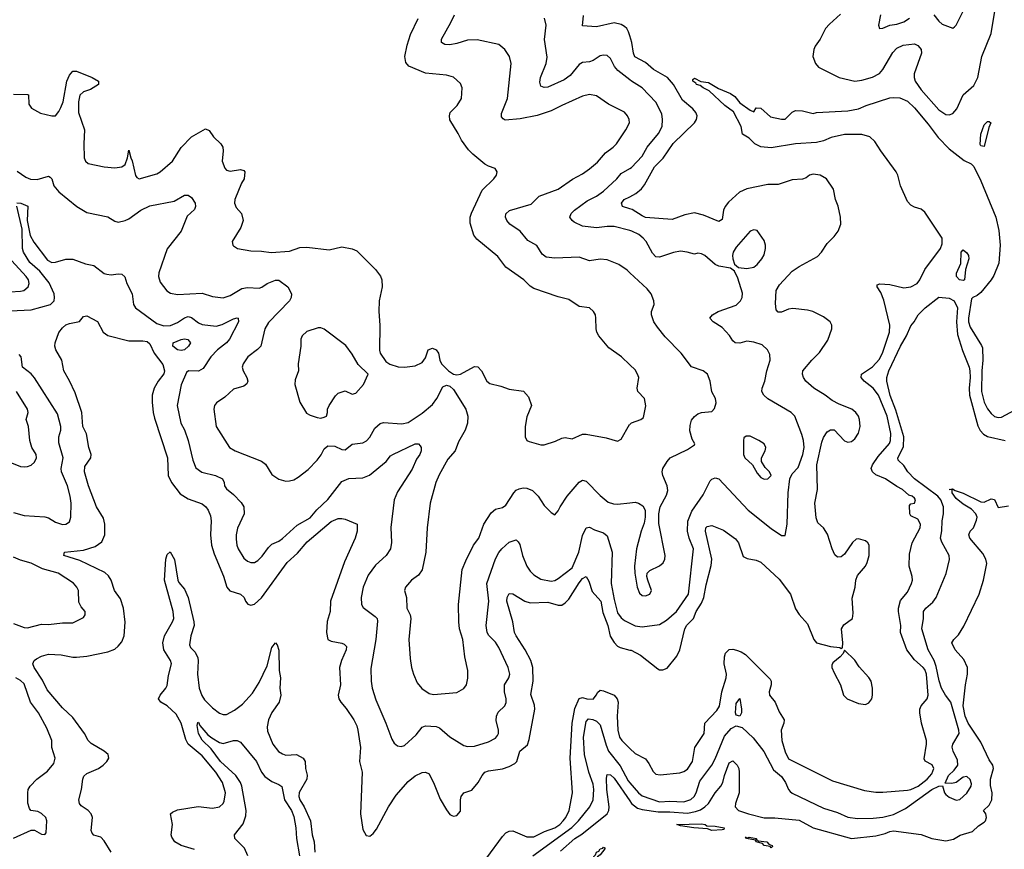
# Model space of a CAD drawing. Header units: inches. Extents: x 2001573 to 2220545, y 644482 to 846830.
# Tile 404 of 656: x 2086505 to 2092145, y 762707 to 767461. Entities that reach past the tile are written whole.
import ezdxf

# ---------------------------------------------------------------- set-up
doc = ezdxf.new("R2010")
doc.units = ezdxf.units.IN
doc.header["$MEASUREMENT"] = 0
doc.layers.add('C0786', color=7, linetype='Continuous')
doc.layers.add('C0796', color=7, linetype='Continuous')

msp = doc.modelspace()

# ---------------------------------------------------------------- linework, layer by layer
at = {"layer": 'C0786', "color": 5}
for points, elevation in [([(2090000, 765483.1), (2089951.6, 765530), (2089880.8, 765580.8), (2089822.9, 765650), (2089811.5, 765670), (2089807, 765690), (2089806, 765750), (2089802.7, 765770), (2089792.7, 765790), (2089769.6, 765809.6), (2089710, 765817.6), (2089650, 765858.4), (2089590, 765872.4), (2089450, 765921.7), (2089430, 765933.7), (2089392.4, 765970), (2089290, 766043.5), (2089243.7, 766103.7), (2089124.4, 766204.4), (2089106.7, 766226.7), (2089085.5, 766294.5), (2089086.4, 766330), (2089093, 766353), (2089155, 766485), (2089221.2, 766550), (2089237.2, 766570), (2089241.2, 766590), (2089229.3, 766609.3), (2089190, 766622), (2089170, 766633.6), (2089100.7, 766690), (2089075.8, 766715.8), (2089035.8, 766770), (2089017.7, 766810), (2088970, 766887.3), (2088967, 766910), (2088971.3, 766930), (2089011.3, 766970), (2089035.8, 767010), (2089039.5, 767070), (2089030, 767096), (2088990, 767131.3), (2088950, 767142.6), (2088830, 767154.2), (2088735.1, 767195.1), (2088716.8, 767216.8), (2088712, 767250), (2088724.2, 767315.8), (2088744.3, 767375.7), (2088788.2, 767468.2)], 380), ([(2090000, 766011.4), (2089985.2, 766025.2), (2089937.6, 766057.6), (2089870, 766085), (2089830, 766088.8), (2089770, 766079.8), (2089710, 766100.4), (2089570, 766094.5), (2089521, 766101), (2089498.5, 766118.5), (2089466.9, 766166.9), (2089415.2, 766195.2), (2089372.8, 766250), (2089313.3, 766290), (2089295.6, 766310), (2089287.7, 766330), (2089290.9, 766349.1), (2089311.5, 766368.5), (2089435, 766405), (2089480.5, 766450), (2089590, 766490.2), (2089672.5, 766547.5), (2089730, 766578.2), (2089770, 766607.2), (2089815, 766645), (2089860.7, 766699.3), (2089904.7, 766730), (2089923.1, 766750), (2089977.7, 766830), (2089998.3, 766870), (2089996.4, 766890), (2089987.2, 766910), (2089970, 766931), (2089877.9, 766977.9), (2089810, 767024.5), (2089770, 767032.8), (2089730, 767022.4), (2089610, 766969.8), (2089550, 766938.4), (2089470, 766912.2), (2089372.9, 766892.9), (2089286.5, 766886.5), (2089273.8, 766893.8), (2089265.6, 766905.6), (2089264.5, 766924.5), (2089299.8, 767010), (2089319.6, 767210), (2089311.5, 767250), (2089285.1, 767290), (2089250, 767319.8), (2089125.6, 767345.6), (2089070, 767344.7), (2089010, 767324.6), (2088970, 767317), (2088939.8, 767319.8), (2088921.1, 767330), (2088921, 767350), (2088975.2, 767444.8), (2088995.4, 767490)], 360), ([(2090000, 767117.6), (2089931, 767171), (2089912.8, 767192.8), (2089890, 767239.5), (2089870, 767256.9), (2089850, 767258.7), (2089830, 767253.6), (2089790, 767226.6), (2089770, 767219.8), (2089730, 767216.8), (2089710, 767204.1), (2089658.2, 767141.8), (2089624, 767116), (2089530, 767075.4), (2089510, 767072.5), (2089490, 767079.6), (2089484.1, 767104.1), (2089487.7, 767130), (2089521.1, 767210), (2089527.4, 767247.4), (2089511.9, 767348.1), (2089521.7, 767430), (2089511.1, 767470)], 340), ([(2090000, 767369.3), (2089992.6, 767392.6), (2089982.9, 767410), (2089970, 767421.6), (2089950, 767433.8), (2089910, 767443.8), (2089810, 767420.6), (2089730, 767426), (2089734.9, 767485.1)], 320), ([(2086470, 767034), (2086550, 767033), (2086554.8, 767030), (2086558, 766978), (2086573.7, 766953.7), (2086625.3, 766925.3), (2086690, 766910.7), (2086710, 766910.7), (2086730, 766935.5), (2086741.2, 766958.8), (2086753.6, 766990), (2086774.4, 767110), (2086790, 767143.1), (2086810, 767166.7), (2086830, 767166.4), (2086921, 767130), (2086956, 767110), (2086956, 767090), (2086910, 767061.2), (2086870, 767048.7), (2086850, 767028), (2086841.6, 766990), (2086841.3, 766930), (2086877.1, 766830), (2086871.8, 766750), (2086874, 766670), (2086881.6, 766650), (2086898, 766638), (2086990, 766618), (2087050, 766613), (2087090, 766617.3), (2087110, 766632), (2087122.7, 766670), (2087130, 766714), (2087141, 766670), (2087150, 766652), (2087168.1, 766568.1), (2087176.1, 766556.1), (2087190, 766548.8), (2087290, 766577.9), (2087310.8, 766589.2), (2087381.1, 766650), (2087430.9, 766729.1), (2087489.6, 766790), (2087570, 766835.5), (2087590, 766826), (2087615.8, 766790), (2087656.5, 766750), (2087668, 766730), (2087670.2, 766710), (2087664.2, 766650), (2087679.5, 766610), (2087690, 766599.5), (2087710, 766592.9), (2087770, 766602.6), (2087790, 766597.1), (2087795.3, 766590), (2087790.2, 766550), (2087775.5, 766524.5), (2087738.5, 766430), (2087734.9, 766410), (2087744.3, 766384.3), (2087775.3, 766350), (2087784.9, 766310), (2087772.2, 766270), (2087722.6, 766190), (2087725.3, 766170), (2087730, 766164.6), (2087752, 766150), (2087830, 766137.4), (2087890, 766135.3), (2087946.5, 766126.5), (2088050, 766134.2), (2088110, 766155), (2088150, 766158.5), (2088277.3, 766142.7), (2088350, 766160.2), (2088410, 766147.7), (2088435.9, 766135.9), (2088543.1, 766030), (2088571.2, 765991.2), (2088580.3, 765970), (2088581.3, 765930), (2088564.5, 765850), (2088561.9, 765790), (2088568.5, 765710), (2088567.1, 765567.1), (2088570.7, 765550), (2088602, 765502), (2088626.4, 765486.4), (2088672.5, 765472.5), (2088710, 765470.4), (2088770, 765478), (2088810, 765497.3), (2088830, 765524), (2088845.3, 765570), (2088870, 765578.8), (2088890, 765570.1), (2088903.4, 765550), (2088911.3, 765510), (2088921.2, 765490), (2088961.2, 765450), (2088990, 765429.5), (2089010, 765426.4), (2089030, 765430.5), (2089110, 765473.2), (2089130, 765472.7), (2089150.3, 765450), (2089181.1, 765390), (2089197.5, 765377.5), (2089261.8, 765361.8), (2089310, 765343.9), (2089391.7, 765331.7), (2089420, 765300), (2089437.6, 765250), (2089410, 765186), (2089400.3, 765130), (2089401.6, 765070), (2089410.4, 765050.4), (2089423.7, 765043.7), (2089490, 765024.4), (2089510, 765025.3), (2089573.7, 765046.3), (2089610, 765063.8), (2089630, 765068), (2089670, 765059.3), (2089730, 765085.3), (2089750, 765085.7), (2089864.4, 765064.4), (2089930, 765046), (2089950, 765058), (2089999.1, 765140.9), (2090000, 765141.7)], 380), ([(2086490, 766593.4), (2086539.6, 766559.6), (2086567.1, 766547.1), (2086604.8, 766544.8), (2086670, 766563.9), (2086679.2, 766559.2), (2086689.1, 766549.1), (2086701.5, 766510), (2086730, 766475), (2086833, 766390), (2086890, 766356.9), (2087010, 766331.7), (2087050, 766307.3), (2087070, 766300.5), (2087110, 766310.3), (2087130, 766320.3), (2087199.7, 766370), (2087250, 766395.4), (2087390, 766421.5), (2087450, 766455.6), (2087470, 766456.2), (2087490, 766442.2), (2087510.2, 766410), (2087512.1, 766390), (2087506.1, 766373.9), (2087464.4, 766335.6), (2087430.2, 766250), (2087350, 766148.9), (2087302.6, 766010), (2087300.1, 765990), (2087310, 765956.9), (2087347.6, 765907.6), (2087370, 765893.8), (2087410, 765886.4), (2087550, 765894.3), (2087610, 765875.8), (2087670, 765868.4), (2087710, 765881.2), (2087778.2, 765921.8), (2087810, 765926.2), (2087876.4, 765923.6), (2087892.2, 765927.7), (2087923.7, 765950), (2087970, 765968.5), (2087990, 765968), (2088042, 765930), (2088062, 765890), (2088060.5, 765870), (2088050.3, 765850), (2087930, 765726.2), (2087909.4, 765690), (2087885.8, 765590), (2087868.3, 765571.7), (2087811.5, 765530), (2087784.4, 765490), (2087779.7, 765470), (2087784.5, 765450), (2087806.2, 765410), (2087811.3, 765390), (2087805.5, 765374.5), (2087790, 765361.4), (2087730, 765344.4), (2087681.2, 765298.8), (2087633.4, 765266.6), (2087621.1, 765250), (2087616.5, 765230), (2087630.2, 765130), (2087706.4, 765010), (2087738.8, 764990), (2087890.9, 764930.9), (2087913.5, 764913.5), (2087950, 764854.6), (2087990, 764827.8), (2088030, 764816.9), (2088050, 764818), (2088075.1, 764824.9), (2088101, 764839), (2088157.1, 764882.9), (2088210, 764937.3), (2088232.8, 764967.2), (2088250, 765002), (2088270, 765019.7), (2088310, 765016.8), (2088350, 764998.8), (2088370, 764996.9), (2088410, 765028.1), (2088470, 765036.5), (2088491.2, 765048.8), (2088511.1, 765068.9), (2088539.6, 765120.4), (2088570, 765148.1), (2088590, 765152.9), (2088694.2, 765145.8), (2088730, 765153), (2088810, 765206), (2088870, 765256.1), (2088894.4, 765290), (2088930, 765357.6), (2088950, 765366.3), (2088970, 765360.8), (2088990, 765342), (2089061, 765230), (2089072.6, 765190), (2089070.3, 765150), (2089057, 765110), (2089018, 765042), (2089000.3, 764990), (2088957.1, 764942.9), (2088907.3, 764852.7), (2088889.4, 764810), (2088856.8, 764690), (2088839.7, 764550), (2088832.4, 764410), (2088810, 764309.2), (2088790, 764279), (2088750, 764249.2), (2088714.9, 764210), (2088710.4, 764190), (2088721.7, 764150), (2088722.8, 764090), (2088741.7, 764050), (2088745.8, 764030), (2088734, 763910), (2088741.1, 763801.1), (2088750.5, 763750), (2088760.5, 763710), (2088781.3, 763661.3), (2088808.4, 763628.4), (2088850, 763600.3), (2088875.3, 763595.3), (2089010, 763605.3), (2089050, 763628.4), (2089064.4, 763650), (2089072.5, 763687.5), (2089072.1, 763732.1), (2089055.3, 763810), (2089043.5, 763910), (2089025, 763970), (2089020.7, 764010), (2089018, 764110), (2089040.3, 764310), (2089060, 764360), (2089105.6, 764450), (2089134.4, 764490), (2089164.2, 764570), (2089205.2, 764634.8), (2089230, 764656.9), (2089270, 764665.3), (2089290, 764680.3), (2089336, 764750), (2089350, 764764.9), (2089366.2, 764773.8), (2089390, 764778.4), (2089410, 764776.5), (2089443.2, 764763.2), (2089474.6, 764730), (2089510, 764677.3), (2089550, 764638), (2089570, 764624.7), (2089590, 764646), (2089600.7, 764670), (2089640.4, 764730), (2089710, 764810.3), (2089730, 764822.3), (2089750, 764816.9), (2089830, 764733.8), (2089876.6, 764696.6), (2089907.1, 764687.1), (2089930, 764685.4), (2090000, 764692.8)], 360), ([(2090000, 766252.9), (2089910, 766276.5), (2089870, 766276.7), (2089809, 766269), (2089730, 766278.8), (2089681.4, 766301.4), (2089669.6, 766310), (2089656.3, 766330), (2089664, 766350), (2089683.5, 766370), (2089756.7, 766423.3), (2089810, 766450.8), (2089850, 766478), (2089926.3, 766550), (2089950, 766580.2), (2090000, 766609)], 340), ([(2086488.4, 766411.6), (2086510.8, 766410), (2086551.8, 766391.8), (2086548.9, 766310), (2086564.8, 766224.8), (2086585.8, 766185.8), (2086663.8, 766083.8), (2086690, 766070.2), (2086710, 766071.1), (2086770, 766089.2), (2086810, 766089.1), (2086881.8, 766061.9), (2086930, 766053.5), (2086990, 766007.6), (2087003.4, 766003.4), (2087030, 765999.1), (2087070, 766005.2), (2087090, 766003.1), (2087106.9, 765986.9), (2087119.2, 765950), (2087150, 765890.4), (2087157.3, 765830), (2087168.6, 765810), (2087290, 765720.2), (2087330, 765707.5), (2087370, 765709.5), (2087410, 765727), (2087450, 765753.1), (2087470, 765759.8), (2087490, 765755.4), (2087530, 765724.6), (2087550, 765714.6), (2087630, 765705.3), (2087665.7, 765714.3), (2087730, 765746.5), (2087750, 765752.3), (2087756.3, 765750), (2087758.9, 765730), (2087707.5, 765630), (2087690, 765609.2), (2087637.7, 765570), (2087600.6, 765530), (2087556.8, 765463.2), (2087530, 765447.5), (2087471.3, 765448.7), (2087461.3, 765438.7), (2087430, 765369.2), (2087407.8, 765250), (2087428.4, 765150), (2087450, 765111), (2087470, 765050.8), (2087497, 764937), (2087513.9, 764893.9), (2087548.3, 764868.3), (2087626, 764850), (2087666, 764830), (2087677, 764810), (2087678.7, 764790), (2087690, 764773), (2087730, 764740.3), (2087773.8, 764693.8), (2087789.1, 764670), (2087791.3, 764630), (2087753.2, 764546.8), (2087744.7, 764510), (2087744.5, 764484.5), (2087748.3, 764450), (2087756.1, 764430), (2087790, 764375.8), (2087810, 764358.7), (2087830, 764351.6), (2087850, 764351.4), (2087870, 764362.2), (2087893.5, 764386.5), (2087930, 764436.9), (2087950, 764455.6), (2087990, 764472.8), (2088010, 764487.9), (2088094.5, 764565.5), (2088170, 764607.1), (2088207.4, 764652.6), (2088270, 764711), (2088350, 764815), (2088390, 764832.7), (2088470, 764836.3), (2088509.4, 764850.6), (2088604.5, 764930), (2088630, 764962), (2088642, 764970), (2088770, 765031.1), (2088790, 765030.2), (2088799.1, 765019.1), (2088804, 765010), (2088804.2, 764990), (2088797.5, 764970), (2088777.7, 764942.3), (2088753.6, 764886.4), (2088670, 764755.1), (2088649.5, 764710), (2088631.7, 764551.7), (2088635.2, 764464.8), (2088630.2, 764430), (2088605.2, 764390), (2088543.7, 764336.3), (2088502.2, 764277.8), (2088472.1, 764210), (2088461.5, 764150), (2088463.6, 764110), (2088472.8, 764092.8), (2088541.6, 764041.6), (2088552, 764030), (2088554.4, 764014.4), (2088544.8, 763910), (2088516.3, 763743.7), (2088518.4, 763670), (2088525.2, 763630), (2088544.5, 763564.5), (2088603.2, 763430), (2088637.6, 763337.6), (2088650, 763315.5), (2088670, 763299.3), (2088690, 763295.8), (2088710, 763303.1), (2088776.7, 763363.3), (2088810, 763406.5), (2088830, 763415.2), (2088890, 763410.2), (2088910, 763402.8), (2088970, 763351.4), (2089050, 763301.3), (2089070, 763295.6), (2089110, 763299.2), (2089190, 763323.2), (2089230, 763344.4), (2089241.4, 763358.6), (2089247.6, 763370), (2089248.8, 763390), (2089234.2, 763445.8), (2089236.1, 763470), (2089245.9, 763494.1), (2089284.2, 763530), (2089292.3, 763547.7), (2089291.9, 763570), (2089281.8, 763610), (2089283.1, 763650), (2089307.1, 763690), (2089313.6, 763710), (2089304.2, 763750), (2089250, 763863), (2089230, 763893.5), (2089192.3, 763932.3), (2089182.4, 763950), (2089177.9, 763990), (2089192.2, 764130), (2089180.2, 764230), (2089230, 764372), (2089250, 764408.4), (2089267.8, 764430), (2089310, 764467), (2089350, 764481.3), (2089361.3, 764470), (2089370, 764454), (2089385.7, 764390), (2089410.1, 764330.1), (2089430, 764300.3), (2089450, 764280.3), (2089490, 764255.9), (2089550, 764244.6), (2089570, 764248.5), (2089590, 764258.9), (2089670, 764320.5), (2089708.6, 764410), (2089730, 764506), (2089750, 764550.4), (2089770, 764552.9), (2089797.7, 764537.7), (2089850, 764520.7), (2089870, 764503.8), (2089899.7, 764410), (2089893.4, 764230), (2089910, 764139.1), (2089930, 764061.7), (2089950, 764034.3), (2089970, 764018.2), (2090000, 764003.4)], 340), ([(2090000, 766377.1), (2089958.7, 766390), (2089952.4, 766410), (2089968.7, 766430), (2090000, 766446.9)], 320), ([(2086450, 765793.3), (2086570, 765799.5), (2086681.7, 765830), (2086702.4, 765850), (2086705.2, 765870), (2086701.9, 765890), (2086673.6, 765953.6), (2086620.5, 766020.5), (2086563.1, 766070), (2086526.2, 766130), (2086522.1, 766150), (2086520.2, 766260.2), (2086488, 766392)], 340), ([(2086390, 765898.1), (2086510, 765905.8), (2086529.8, 765910.2), (2086553.6, 765930), (2086558.9, 765950), (2086555, 765970), (2086543.2, 765990), (2086459.7, 766079.7)], 360), ([(2087029.8, 762690), (2086990, 762755.6), (2086970, 762776.4), (2086930, 762787.6), (2086919.8, 762799.8), (2086915.4, 762815.4), (2086921.7, 762890), (2086914.1, 762910), (2086896.8, 762930), (2086857.2, 762957.2), (2086848.1, 762970), (2086844.4, 762990), (2086858.7, 763050), (2086866.1, 763110), (2086872.8, 763127.2), (2086890, 763141.3), (2086956.3, 763170), (2086983.5, 763190), (2087004.2, 763210), (2087015.6, 763230), (2087011.6, 763250), (2086989.6, 763270), (2086913.8, 763313.8), (2086897.7, 763330), (2086876, 763370), (2086810, 763463.1), (2086750, 763517.3), (2086661.7, 763621.7), (2086635.9, 763675.9), (2086587.3, 763750), (2086581, 763770), (2086587.6, 763790), (2086600.9, 763799.1), (2086630, 763814), (2086670, 763825.2), (2086742.3, 763822.3), (2086810, 763809.2), (2086830.8, 763809.2), (2086890, 763814.2), (2087010, 763838.5), (2087050, 763854), (2087070, 763871.2), (2087090, 763896.9), (2087102.9, 763930), (2087108.5, 764008.5), (2087099.4, 764090), (2087081.9, 764141.9), (2087048.7, 764190), (2087029.3, 764250), (2087014.7, 764274.7), (2086993.8, 764293.8), (2086850, 764361.4), (2086757.6, 764390), (2086760.9, 764410), (2086870, 764421), (2086937.8, 764442.2), (2086976.4, 764470), (2086993.5, 764510), (2086992.7, 764570), (2086985.8, 764605.8), (2086944.4, 764670), (2086898.7, 764790), (2086877.3, 764870), (2086879.1, 764900.9), (2086913.5, 764950), (2086914, 764970), (2086901.6, 765010), (2086888.7, 765088.7), (2086866.5, 765130), (2086860.2, 765210), (2086822.7, 765322.7), (2086791.4, 765391.4), (2086757.3, 765450), (2086746.3, 765510), (2086711.6, 765570), (2086706.6, 765590), (2086708.1, 765610), (2086730, 765668.5), (2086750, 765696.5), (2086770, 765712.6), (2086790, 765721.1), (2086847.6, 765732.4), (2086870, 765761.3), (2086890, 765764), (2086950, 765732.2), (2086984.1, 765670), (2087010, 765651.3), (2087130, 765622), (2087210, 765621.6), (2087236.3, 765616.3), (2087250, 765604), (2087275.2, 765550), (2087324.8, 765484.8), (2087334.7, 765450), (2087330, 765431.5), (2087297.5, 765390), (2087275.7, 765350), (2087264.9, 765310), (2087263.8, 765270), (2087269.6, 765210), (2087277.5, 765177.5), (2087351.1, 764950), (2087356.3, 764850), (2087375.1, 764810), (2087424.6, 764744.6), (2087470, 764716.6), (2087550, 764687.3), (2087570.6, 764670.6), (2087584.3, 764650), (2087597.5, 764617.5), (2087602.4, 764590), (2087598.2, 764510), (2087603.8, 764450), (2087620.1, 764400.1), (2087673.3, 764273.3), (2087691.9, 764210), (2087708.9, 764188.9), (2087770.3, 764170), (2087790.8, 764150.8), (2087798.5, 764130), (2087812.3, 764112.3), (2087830, 764106.4), (2087850, 764111.4), (2087890, 764148), (2088036.4, 764350), (2088096.1, 764403.9), (2088151.1, 764468.9), (2088290, 764586.7), (2088330, 764602.8), (2088350, 764603.7), (2088370, 764599.3), (2088438, 764570), (2088438, 764530), (2088427, 764490), (2088365, 764355), (2088285.2, 764130), (2088284.4, 764070), (2088267.3, 764012.7), (2088263.2, 763950), (2088270.5, 763910), (2088290, 763900.8), (2088350, 763889), (2088363.7, 763883.7), (2088378, 763870), (2088376.2, 763850), (2088348.7, 763790), (2088337.9, 763750), (2088342.9, 763650), (2088330.3, 763589.7), (2088332.6, 763570), (2088344.7, 763550), (2088374.7, 763514.7), (2088418.5, 763450), (2088435.5, 763415.5), (2088442, 763390), (2088457.5, 763290), (2088450.9, 763210), (2088466.9, 763150), (2088458.2, 762910), (2088470, 762821), (2088490, 762786), (2088510, 762783), (2088530, 762797.3), (2088550, 762822), (2088618.5, 762950), (2088662.6, 763017.4), (2088730, 763095.5), (2088771.5, 763128.5), (2088810, 763146.9), (2088830, 763150.2), (2088850, 763138.9), (2088879.9, 763079.9), (2088914.5, 762994.5), (2088950, 762934), (2088970, 762907.3), (2088980.9, 762900.9), (2088990, 762896.3), (2089010, 762900.5), (2089030, 762926.8), (2089029.7, 762990), (2089034.7, 763010), (2089049.6, 763030), (2089094.3, 763045.7), (2089130.7, 763090), (2089153.6, 763130), (2089170.5, 763149.5), (2089190, 763157.4), (2089270, 763168.2), (2089310, 763182), (2089341.1, 763198.9), (2089352.9, 763210), (2089369.9, 763270.1), (2089413.3, 763306.7), (2089423.7, 763336.3), (2089455.4, 763510), (2089453.5, 763533.5), (2089433.8, 763593.8), (2089445.6, 763670), (2089443.8, 763750), (2089433.6, 763790), (2089401.1, 763850), (2089348.4, 763930), (2089340.2, 763950), (2089329.9, 764010), (2089296.1, 764130), (2089296.8, 764150), (2089310, 764172.8), (2089330, 764171.3), (2089398, 764130), (2089430, 764119.4), (2089530, 764123.1), (2089590, 764105.4), (2089610, 764107.1), (2089630, 764118.8), (2089650, 764140.5), (2089710, 764233.5), (2089730, 764258.6), (2089750, 764270.3), (2089764.7, 764244.7), (2089784.4, 764184.4), (2089833.7, 764130), (2089844.8, 764064.8), (2089874, 763990), (2089888.5, 763928.5), (2089910, 763892.6), (2089930, 763871), (2089944, 763864), (2090000, 763849.4)], 320), ([(2086470, 764637.3), (2086530, 764620.9), (2086650, 764613.2), (2086670, 764606.9), (2086710, 764582.8), (2086750, 764569.2), (2086770, 764570.3), (2086790, 764584.4), (2086798.5, 764610), (2086799.8, 764690), (2086793.4, 764730), (2086778.3, 764790), (2086744.3, 764870), (2086743.6, 764890), (2086754.1, 764950), (2086730, 765036), (2086729.9, 765070), (2086740.2, 765110), (2086740.5, 765130), (2086721.9, 765201.9), (2086589.9, 765409.9), (2086571.2, 765431.2), (2086521.2, 765470), (2086512.8, 765530), (2086503, 765543)], 340), ([(2086439.1, 764930), (2086510, 764900.3), (2086530, 764898.7), (2086550, 764900.3), (2086571, 764909), (2086590, 764925.5), (2086602, 764950), (2086599.1, 764970), (2086575.1, 765010), (2086563.1, 765050), (2086554.7, 765130), (2086541.6, 765170), (2086553.5, 765210), (2086549.8, 765230), (2086486.2, 765330)], 360), ([(2086470, 764000.8), (2086530, 763977.8), (2086550, 763976.1), (2086630, 763997.6), (2086670, 763996.2), (2086750, 764004.9), (2086810, 764006), (2086870, 764034.8), (2086879.5, 764050), (2086880.9, 764070), (2086856.6, 764096.6), (2086843.5, 764123.5), (2086842.4, 764190), (2086833.3, 764210), (2086812.5, 764232.5), (2086725.4, 764290), (2086635.3, 764315.3), (2086570, 764346.3), (2086510, 764363.9), (2086470, 764381.7)], 340), ([(2087506.1, 762706.1), (2087429.6, 762730), (2087394.7, 762750), (2087376.2, 762776.2), (2087373.7, 762790), (2087380.9, 762850), (2087369.7, 762910), (2087380.7, 762919.3), (2087410, 762933.4), (2087527.4, 762952.6), (2087610, 762942.7), (2087649.5, 762950), (2087670, 762968.9), (2087677.1, 762982.9), (2087683.4, 763030), (2087666.5, 763090), (2087628.1, 763150), (2087550, 763243.1), (2087469.4, 763310), (2087456.5, 763336.5), (2087429.6, 763429.6), (2087402.3, 763482.3), (2087350, 763529.9), (2087314.2, 763550), (2087299.7, 763570), (2087308.9, 763590), (2087342.9, 763630), (2087350, 763646.4), (2087357.6, 763702.4), (2087375.4, 763770), (2087369, 763790), (2087331.6, 763850), (2087324.2, 763890), (2087334.5, 763930), (2087380.8, 764010), (2087387.5, 764030), (2087384.2, 764070), (2087334.6, 764250), (2087342.4, 764370), (2087350, 764396), (2087367.7, 764412.3), (2087391.6, 764368.4), (2087410.3, 764250), (2087416, 764236), (2087450, 764197.1), (2087470, 764150.4), (2087502.7, 764010), (2087504.4, 763990), (2087485.3, 763930), (2087478.3, 763878.3), (2087484, 763864), (2087510, 763836.9), (2087524.9, 763804.9), (2087527.8, 763787.8), (2087523.4, 763710), (2087533.8, 763630), (2087549.1, 763589.1), (2087564.4, 763564.4), (2087610, 763517.1), (2087650, 763487.1), (2087670, 763479.7), (2087690, 763480.7), (2087736.1, 763503.9), (2087780.6, 763539.4), (2087837.9, 763602.1), (2087876.9, 763663.1), (2087922, 763758), (2087950, 763863), (2087970, 763890.5), (2087979.2, 763879.2), (2087989, 763849), (2087992.1, 763732.1), (2087998.5, 763690), (2087995.6, 763630), (2088000.7, 763590), (2087992.2, 763550), (2087948.6, 763491.4), (2087930.1, 763449.9), (2087921.9, 763410), (2087925.2, 763385.2), (2087955.5, 763310), (2087988.6, 763268.6), (2088010, 763253.9), (2088030, 763247.5), (2088090.6, 763250), (2088128.5, 763230), (2088140.3, 763210), (2088142.4, 763170), (2088152.6, 763132.6), (2088149.3, 763110), (2088106.6, 763033.4), (2088103.6, 763010), (2088109.3, 762990), (2088135, 762950), (2088171.5, 762870), (2088181.5, 762790), (2088192.9, 762750), (2088196.4, 762690)], 280), ([(2086470, 762770.4), (2086570, 762817.3), (2086590, 762817.3), (2086630, 762794.8), (2086648.7, 762791.3), (2086657.5, 762802.5), (2086661.3, 762870), (2086654.3, 762890), (2086630, 762912.8), (2086610, 762923.6), (2086569.2, 762929.2), (2086560.9, 762940.9), (2086551.9, 762971.9), (2086551.6, 763030), (2086554.5, 763050), (2086565.2, 763070), (2086603.6, 763110), (2086665.3, 763154.7), (2086700.7, 763199.3), (2086708.4, 763230), (2086689.8, 763290), (2086688.7, 763330), (2086661.1, 763401.1), (2086612.2, 763490), (2086566.9, 763550), (2086530, 763655.3), (2086510, 763674.8), (2086483.7, 763690)], 340), ([(2089180.9, 762659.1), (2089270, 762780.9), (2089290, 762800.9), (2089310, 762810.4), (2089330, 762813.4), (2089410, 762779.4), (2089450, 762777.9), (2089511.5, 762808.5), (2089570, 762829.7), (2089599.2, 762850), (2089618.4, 762870), (2089633.8, 762890), (2089651.9, 762930), (2089672.5, 763030), (2089659.1, 763230), (2089670.8, 763429.2), (2089685, 763515), (2089710, 763571.3), (2089730, 763578), (2089754, 763570), (2089790, 763568), (2089810, 763592), (2089814.5, 763605.5), (2089830, 763618.8), (2089850, 763615.8), (2089910, 763591.2), (2089926.8, 763570), (2089933.2, 763550), (2089927.3, 763470), (2089932.2, 763390), (2089941, 763350), (2089953.6, 763330), (2090000, 763284.7)], 280), ([(2087812.9, 762670), (2087793.2, 762713.2), (2087737.4, 762770), (2087735.8, 762790), (2087786.1, 762853.9), (2087801, 762899), (2087801.7, 762930), (2087778.3, 763070), (2087770.6, 763090.6), (2087743.2, 763130), (2087655.3, 763210), (2087602.7, 763282.7), (2087550, 763333.5), (2087529.9, 763370.1), (2087522.5, 763417.5), (2087525.6, 763434.4), (2087530, 763435.5), (2087537.3, 763417.3), (2087583.7, 763363.7), (2087605.3, 763345.3), (2087650, 763318.8), (2087670, 763313), (2087730, 763330.2), (2087750, 763331.3), (2087770, 763321.3), (2087862.6, 763210), (2087889.5, 763150), (2087910, 763124.8), (2087950, 763095), (2087990, 763078.9), (2088006.6, 763066.6), (2088022.1, 762990), (2088062.1, 762930), (2088076.2, 762896.2), (2088087.5, 762830), (2088091.2, 762770), (2088108.8, 762670)], 260), ([(2089443.9, 762670), (2089668.5, 762831.5), (2089706.9, 762870), (2089771.3, 762950), (2089791, 762990), (2089794.7, 763050), (2089790, 763080.5), (2089764.5, 763150), (2089740.4, 763250), (2089734.2, 763350), (2089750, 763439.3), (2089764.3, 763455.7), (2089788.4, 763451.6), (2089810, 763440.7), (2089830, 763419.7), (2089864.3, 763304.3), (2089878.9, 763270), (2089945.6, 763185.6), (2089990, 763099.3), (2090000, 763087.7)], 260), ([(2089603, 762697), (2089685.8, 762770), (2089725.4, 762794.6), (2089871.3, 762910), (2089880.3, 762930), (2089882.2, 762950), (2089868.9, 763050), (2089865.9, 763114.1), (2089870, 763136.5), (2089890, 763133.7), (2089910, 763114.6), (2090000, 762985.1)], 240)]:
    msp.add_lwpolyline(points, dxfattribs=dict(at, elevation=elevation))
for points, elevation in [([(2088230, 765695.5), (2088215, 765695), (2088150, 765673.6), (2088122.4, 765650), (2088116.1, 765630), (2088116, 765590), (2088100.3, 765490), (2088103.1, 765450), (2088082.5, 765397.5), (2088081.5, 765370), (2088110.3, 765270), (2088147.5, 765207.5), (2088170, 765194.9), (2088210, 765182), (2088230, 765178.8), (2088250, 765184), (2088262, 765190), (2088268.9, 765211.1), (2088268.9, 765228.9), (2088278, 765250), (2088313.4, 765306.6), (2088330, 765321.6), (2088370, 765334.8), (2088410, 765314.8), (2088430, 765320.7), (2088474, 765370), (2088501.2, 765430), (2088444.5, 765484.5), (2088410, 765544.5), (2088373.4, 765593.4), (2088250, 765688.5)], 380), ([(2087430, 765565.6), (2087408.6, 765570), (2087382.3, 765590), (2087384.8, 765610), (2087430, 765629.2), (2087450, 765632), (2087467.9, 765627.9), (2087483.7, 765610), (2087471.8, 765590), (2087450, 765568.9)], 320), ([(2089790, 762641.6), (2089781.6, 762650), (2089804.2, 762675.8), (2089810, 762690.3), (2089822.6, 762697.4), (2089830, 762710.3), (2089846.3, 762713.7), (2089850, 762718.8), (2089856.3, 762716.3), (2089856.3, 762710), (2089830, 762675.1), (2089815.3, 762664.7), (2089806.8, 762650)], 220)]:
    msp.add_lwpolyline(points, close=True, dxfattribs=dict(at, elevation=elevation))
at = {"layer": 'C0796', "color": 5}
for points, elevation in [([(2091207.9, 767492.1), (2091144.3, 767435.7), (2091121.8, 767410), (2091090.2, 767350), (2091061.3, 767310), (2091053.4, 767290), (2091047.9, 767250), (2091063.6, 767210), (2091081.8, 767190), (2091199.3, 767130), (2091289.4, 767109.4), (2091330, 767113.9), (2091390, 767131.1), (2091430, 767152.6), (2091450, 767175.5), (2091507.1, 767272.9), (2091530, 767298), (2091565.5, 767314.5), (2091630, 767322.5), (2091650, 767313.7), (2091661, 767301), (2091668.5, 767290), (2091670.7, 767270), (2091628.3, 767151.7), (2091628.1, 767130), (2091634.3, 767110), (2091670, 767059.3), (2091770, 766944.6), (2091810, 766918.6), (2091830, 766916.3), (2091850, 766923.5), (2091873.6, 766950), (2091909.4, 767030.6), (2091970, 767084.2), (2091993.7, 767130), (2092016.5, 767250), (2092070, 767382), (2092096.1, 767543.9)], 320), ([(2091435.3, 767490), (2091424.4, 767430), (2091430.8, 767410.8), (2091450, 767412.7), (2091489.8, 767430.2), (2091530, 767436.5), (2091570, 767449.2), (2091602.6, 767470)], 340), ([(2091742.4, 767490), (2091770, 767453), (2091790, 767434.9), (2091850, 767413.4), (2091859.7, 767420.3), (2091870, 767430.7), (2091910, 767511)], 340), ([(2090000, 766446.9), (2090034.5, 766465.5), (2090067.1, 766492.9), (2090084.3, 766515.7), (2090141.7, 766618.3), (2090191.6, 766668.4), (2090248.4, 766751.6), (2090370.8, 766870), (2090383.1, 766890), (2090386.5, 766910), (2090378, 766930), (2090361, 766950), (2090301.1, 767001.1), (2090250, 767089.8), (2090215.5, 767130), (2090135.2, 767175.2), (2090090, 767215.7), (2090029.2, 767249.2), (2090020.6, 767270), (2090012.4, 767330), (2090000, 767369.3)], 320), ([(2090000, 763284.7), (2090030, 763255.4), (2090090, 763226.3), (2090110, 763198.7), (2090133.2, 763153.2), (2090150, 763138.5), (2090173.4, 763133.4), (2090286.3, 763146.3), (2090310, 763153.4), (2090330, 763166.4), (2090359.7, 763210), (2090372.9, 763290), (2090425.8, 763370), (2090429.7, 763430), (2090498.2, 763501.8), (2090513.4, 763526.6), (2090527.4, 763610), (2090552.5, 763690), (2090554.5, 763710), (2090540.7, 763770), (2090541.6, 763810), (2090549, 763831), (2090570, 763851.6), (2090590, 763854.8), (2090611, 763849), (2090638.9, 763838.9), (2090663.1, 763823.1), (2090803.2, 763683.2), (2090810.1, 763670), (2090810.1, 763650), (2090797.7, 763610), (2090801.2, 763590), (2090832, 763550), (2090855.3, 763495.3), (2090883.9, 763450), (2090882.2, 763430), (2090868.1, 763390), (2090871, 763330), (2090890, 763266.5), (2090910, 763226), (2091160.3, 763100.3), (2091344.4, 763044.4), (2091410, 763035.1), (2091450, 763034.5), (2091590, 763045.4), (2091610, 763050.9), (2091652.2, 763070), (2091703.9, 763110), (2091730, 763139.1), (2091741.4, 763170), (2091731.6, 763191.6), (2091692.4, 763212.4), (2091686.1, 763226.1), (2091699.7, 763310), (2091698.8, 763330), (2091670.5, 763429.5), (2091660.6, 763490), (2091661.2, 763510), (2091668.4, 763530), (2091703, 763570), (2091709.8, 763590.2), (2091699.7, 763710), (2091690, 763737.3), (2091679.9, 763750), (2091630, 763792.9), (2091586.6, 763850), (2091549.8, 763950), (2091552.8, 763990), (2091538.7, 764070), (2091538.4, 764090), (2091550, 764132.7), (2091590, 764181.6), (2091614.7, 764230), (2091619.7, 764250), (2091618.3, 764270), (2091600.7, 764330), (2091601.4, 764398.6), (2091616.7, 764463.3), (2091663.2, 764550), (2091664.8, 764570), (2091650, 764598.5), (2091610, 764618.4), (2091605, 764630), (2091603.1, 764676.9), (2091610, 764687.3), (2091630, 764691.3), (2091637, 764710), (2091630, 764719.3), (2091617.2, 764730), (2091597.6, 764737.6), (2091562.6, 764770), (2091530, 764786), (2091465, 764830), (2091410, 764852.5), (2091389.4, 764870), (2091383.2, 764890), (2091390.3, 764910), (2091422.5, 764957.5), (2091487.5, 765032.5), (2091494.3, 765050), (2091495.1, 765090), (2091474.6, 765190), (2091425.2, 765310), (2091394.5, 765350), (2091341.7, 765390), (2091325, 765410), (2091328.1, 765430), (2091390, 765472.2), (2091430, 765515.5), (2091450, 765556.9), (2091488.4, 765670), (2091489.9, 765710), (2091454.5, 765854.5), (2091438.3, 765898.3), (2091416.3, 765930), (2091418, 765942), (2091431.5, 765948.5), (2091490, 765943.2), (2091570, 765924.2), (2091609, 765931), (2091645.6, 765950), (2091661.3, 765970), (2091689.7, 766030), (2091779.2, 766150), (2091790, 766176), (2091789, 766210), (2091690, 766358.9), (2091670, 766375.4), (2091630, 766387.3), (2091610, 766398.2), (2091590, 766419.6), (2091551.4, 766510), (2091535.7, 766570), (2091526.1, 766590), (2091437.5, 766710), (2091403.4, 766763.4), (2091374.8, 766790), (2091330, 766803.3), (2091230, 766802.8), (2091154.1, 766785.9), (2091110, 766767.3), (2091070, 766757.8), (2090950, 766749.6), (2090810, 766726.5), (2090750, 766733), (2090716.8, 766750), (2090683.2, 766783.2), (2090646.1, 766806.1), (2090638.6, 766850), (2090593.5, 766933.5), (2090544.5, 766970), (2090454, 767054), (2090419.7, 767070), (2090403.9, 767083.9), (2090382, 767090), (2090378.2, 767098.2), (2090361.7, 767110), (2090360.8, 767119.2), (2090370, 767125.5), (2090406.7, 767106.7), (2090450, 767101.5), (2090507.6, 767067.6), (2090577.7, 767037.7), (2090601.7, 767021.7), (2090630, 766984), (2090690, 766942), (2090710, 766934), (2090724, 766956), (2090750, 766954.8), (2090805.5, 766905.5), (2090869.4, 766890.6), (2090890, 766891.3), (2090930, 766931), (2090950, 766941), (2090990, 766938.8), (2091050, 766924.7), (2091069.6, 766930.4), (2091250, 766939.2), (2091310, 766950.2), (2091354, 766970), (2091490, 767013.2), (2091510, 767016.1), (2091547.3, 767012.7), (2091590, 766995), (2091630, 766956.8), (2091710, 766863.3), (2091767, 766787), (2091830, 766721.5), (2091915.2, 766655.2), (2091955.5, 766635.5), (2091970, 766619.8), (2092010, 766537.8), (2092096.9, 766330), (2092113.2, 766253.1), (2092121.2, 766170), (2092114.6, 766065.4), (2092085.5, 765994.5), (2092070.1, 765970), (2092010, 765897.5), (2091990, 765880.4), (2091964.2, 765870), (2091957.7, 765862.3), (2091940.3, 765750), (2091941, 765730), (2091950, 765698.5), (2092015.2, 765595.2), (2092020.4, 765580.4), (2092022.2, 765510), (2092015.9, 765450), (2092014.6, 765330), (2092030, 765270.4), (2092050, 765231.6), (2092070, 765205.3), (2092090, 765188), (2092110, 765181.6), (2092130, 765182.9), (2092250, 765247.8)], 280), ([(2090000, 766609), (2090010, 766614.7), (2090070, 766679.1), (2090099.8, 766730), (2090163.9, 766810), (2090184.9, 766850), (2090187.5, 766890), (2090182.8, 766922.8), (2090149.1, 766989.1), (2090070, 767070.7), (2090010, 767109.8), (2090000, 767117.6)], 340), ([(2090000, 763849.4), (2090007.5, 763847.5), (2090060.7, 763820.7), (2090160.9, 763740.9), (2090170, 763734.9), (2090190, 763735.6), (2090213.8, 763746.2), (2090270, 763814), (2090287.3, 763850), (2090315.5, 763970), (2090327.4, 763992.6), (2090364.1, 764030), (2090379.7, 764070), (2090410, 764118.2), (2090424.1, 764150), (2090437.4, 764222.6), (2090466.3, 764333.7), (2090470.5, 764369.5), (2090433.2, 764530), (2090436.5, 764550), (2090443.1, 764556.9), (2090470, 764562.9), (2090536.2, 764536.2), (2090605.6, 764485.6), (2090623.1, 764463.1), (2090650, 764385.3), (2090673.3, 764373.3), (2090724.2, 764364.2), (2090750, 764352.6), (2090855.6, 764255.6), (2090920.5, 764170), (2090950, 764086), (2090970, 764053), (2091018.6, 763998.6), (2091054, 763910), (2091070, 763890.3), (2091150, 763870.3), (2091202.8, 763862.8), (2091210, 763858), (2091218, 763862), (2091220.5, 763890), (2091213.3, 763970), (2091226.9, 763993.1), (2091275.4, 764030), (2091279, 764061), (2091273.7, 764146.3), (2091291.2, 764210), (2091294.5, 764250), (2091303.5, 764276.5), (2091349.9, 764330.1), (2091360.6, 764350), (2091371.9, 764390), (2091371.3, 764450), (2091363.7, 764463.7), (2091350, 764474.1), (2091310, 764486.8), (2091296.1, 764483.9), (2091274.9, 764465.1), (2091230, 764399), (2091210, 764382.8), (2091190, 764381.7), (2091175, 764395), (2091159, 764430), (2091133.1, 764513.1), (2091109.7, 764550), (2091077.3, 764577.3), (2091067.3, 764607.3), (2091059.1, 764690), (2091074.8, 764770), (2091072.3, 764910), (2091100.4, 765039.6), (2091110, 765067.2), (2091130, 765100.3), (2091150, 765112), (2091170, 765110.3), (2091230, 765047.8), (2091250, 765039.8), (2091270, 765043.7), (2091290, 765060.2), (2091310, 765092), (2091319.6, 765130), (2091316.7, 765170), (2091310, 765189.6), (2091295.5, 765210), (2091272.8, 765230), (2091198.5, 765258.5), (2091158.9, 765278.9), (2091118.9, 765310), (2091054.7, 765350), (2091008, 765390), (2090994.7, 765410), (2090989.7, 765430), (2090991.6, 765450), (2091042, 765510), (2091086.1, 765553.9), (2091134.3, 765625.7), (2091157.1, 765690), (2091156.5, 765710), (2091148.3, 765730), (2091110, 765759.2), (2091049, 765789), (2091017.2, 765797.2), (2090933.7, 765806.3), (2090910, 765802.4), (2090870, 765785.1), (2090850, 765785.1), (2090839.4, 765799.4), (2090834.6, 765834.6), (2090839.1, 765910), (2090857.4, 765942.6), (2090930, 766019.6), (2090970, 766047.2), (2091075.7, 766104.3), (2091098.9, 766130), (2091130, 766178.7), (2091170, 766218.7), (2091194, 766250), (2091208, 766290), (2091207.2, 766330), (2091193.5, 766393.5), (2091178.7, 766430), (2091167, 766490), (2091127, 766550), (2091090, 766569.7), (2091050, 766576.4), (2091030, 766571), (2091010, 766555.1), (2090990, 766547.3), (2090930, 766544.2), (2090850, 766516.9), (2090790, 766516), (2090670, 766491.7), (2090627.7, 766472.3), (2090565.2, 766414.8), (2090545.6, 766390), (2090536.3, 766370), (2090530, 766317.2), (2090510, 766305.4), (2090421.5, 766341.5), (2090370, 766353.8), (2090316, 766344), (2090243.1, 766316.9), (2090090, 766328.7), (2090070, 766336.8), (2090013, 766373), (2090000, 766377.1)], 320), ([(2090000, 764003.4), (2090030, 763988.6), (2090070, 763982), (2090170, 763996.3), (2090210, 764020.7), (2090268.3, 764070), (2090336.1, 764170), (2090364.1, 764430), (2090341, 764490), (2090330.9, 764530), (2090332.4, 764587.6), (2090355.3, 764644.7), (2090420.6, 764739.4), (2090461.3, 764818.7), (2090470.7, 764829.3), (2090490, 764835.8), (2090510, 764830.2), (2090678, 764650), (2090810, 764546.5), (2090870, 764506.2), (2090890, 764506), (2090901.1, 764570), (2090907.5, 764750), (2090917.2, 764830), (2090930, 764859.2), (2090964.2, 764895.8), (2090991.5, 764970), (2090998.2, 765010), (2090994.9, 765050), (2090984.9, 765084.9), (2090945.7, 765190), (2090924.2, 765210), (2090790, 765288), (2090767.6, 765310), (2090756.3, 765330), (2090758.9, 765350), (2090774.2, 765390), (2090785.1, 765450), (2090805.1, 765510), (2090802, 765542), (2090789.6, 765570), (2090757.4, 765597.4), (2090710, 765613.8), (2090670, 765618.7), (2090630, 765608), (2090604.5, 765610), (2090590, 765621.6), (2090572, 765652), (2090530, 765697.3), (2090477, 765730), (2090458, 765750), (2090474, 765770), (2090505.6, 765790), (2090610, 765825.3), (2090634.7, 765850), (2090643.1, 765870), (2090645.1, 765894.9), (2090619.7, 765979.7), (2090600.1, 766020.1), (2090577.7, 766037.7), (2090510, 766049.8), (2090490, 766058.5), (2090430, 766109.8), (2090410, 766119.8), (2090390, 766123), (2090370, 766117.6), (2090328.7, 766130), (2090290, 766135.3), (2090250, 766128), (2090170, 766100.6), (2090150, 766101.6), (2090130, 766123.5), (2090093.2, 766190), (2090076.5, 766210), (2090051, 766230), (2090011.2, 766250), (2090000, 766252.9)], 340), ([(2090000, 764692.8), (2090030, 764696), (2090050.2, 764690.2), (2090075.3, 764675.3), (2090088.8, 764650), (2090088.9, 764610), (2090083.2, 764576.8), (2090064.9, 764530), (2090038.5, 764430), (2090027.6, 764330), (2090028.9, 764290), (2090043.2, 764210), (2090055.4, 764175.4), (2090070, 764162), (2090090, 764160.3), (2090115.1, 764170), (2090123.6, 764190), (2090102.6, 764250), (2090098, 764270), (2090099.5, 764290), (2090114.6, 764305.4), (2090170, 764331.2), (2090190.9, 764349.1), (2090201.6, 764370), (2090203.5, 764390), (2090166.2, 764573.8), (2090166, 764630), (2090174, 764670), (2090210, 764737.1), (2090217, 764763), (2090213.9, 764790), (2090189.8, 764850.2), (2090186, 764870), (2090189.7, 764890), (2090213.3, 764930), (2090232, 764950), (2090330, 764999.1), (2090370, 765026), (2090372.3, 765030), (2090357.6, 765057.6), (2090344.8, 765104.8), (2090345, 765135), (2090354, 765166), (2090370, 765187.6), (2090390, 765202.8), (2090410, 765210.3), (2090470, 765216.3), (2090486, 765234), (2090494, 765266), (2090491.2, 765290), (2090469.7, 765329.7), (2090460.4, 765390), (2090445.1, 765430), (2090420.9, 765450), (2090352.8, 765472.8), (2090295.1, 765550), (2090203.4, 765643.4), (2090159.7, 765699.7), (2090138.5, 765730), (2090124, 765770), (2090125.1, 765790), (2090138.9, 765830), (2090137.4, 765850), (2090122, 765890), (2090098.8, 765918.8), (2090000, 766011.4)], 360), ([(2090000, 763087.7), (2090050, 763030.1), (2090070, 763014.2), (2090170, 762979.6), (2090230, 762983.3), (2090310, 762979.5), (2090350, 762992.6), (2090369, 763010), (2090380.7, 763030), (2090401.7, 763098.3), (2090470, 763189), (2090490, 763225.3), (2090543.5, 763356.5), (2090581.3, 763398.7), (2090610, 763415.8), (2090644.6, 763404.6), (2090706.4, 763346.4), (2090767.6, 763267.6), (2090822.9, 763162.9), (2090870, 763123.6), (2090892.2, 763090), (2090908.3, 763050), (2090918.5, 763038.5), (2090930, 763029.5), (2091110, 762943.8), (2091190, 762918.1), (2091250, 762891.7), (2091304.6, 762884.6), (2091394.7, 762885.3), (2091448.8, 762891.2), (2091510, 762907.3), (2091579, 762941), (2091730, 763049.5), (2091770, 763069), (2091790.8, 763070.8), (2091802.4, 763030), (2091810, 763020.9), (2091830, 763005.8), (2091870, 762989.1), (2091890, 762992.2), (2091930, 763029.4), (2091956.5, 763070), (2091956.7, 763083.3), (2091950, 763106.9), (2091930, 763123.9), (2091910, 763121.5), (2091870, 763089.8), (2091844.2, 763084.2), (2091806.6, 763086.6), (2091825.4, 763130), (2091858.8, 763161.2), (2091878.5, 763190), (2091877.8, 763217.8), (2091852.4, 763270), (2091847.2, 763292.8), (2091850, 763310.6), (2091886.6, 763370), (2091884.4, 763390), (2091839.3, 763550), (2091808.4, 763590), (2091785.8, 763630), (2091772.1, 763672.1), (2091755.8, 763755.8), (2091743.2, 763790), (2091709.4, 763850), (2091673, 763970), (2091683.2, 764030), (2091683.1, 764070), (2091695.4, 764090), (2091736.7, 764123.3), (2091755.6, 764150), (2091811.5, 764288.5), (2091831.4, 764368.6), (2091829.5, 764390), (2091787, 764467), (2091780.4, 764490), (2091787.7, 764532.3), (2091788.6, 764590), (2091797.7, 764630), (2091797.7, 764670), (2091782.2, 764710), (2091764.5, 764730), (2091631.3, 764830), (2091592, 764870), (2091570, 764905.8), (2091538, 764938), (2091534.6, 764950), (2091567, 765013), (2091569.6, 765070), (2091523.8, 765223.7), (2091491.4, 765308.6), (2091471.7, 765390), (2091471.9, 765410), (2091484.7, 765450), (2091550, 765590.3), (2091584.2, 765650), (2091610, 765706.8), (2091629.7, 765730.3), (2091652.8, 765770), (2091691.3, 765810), (2091770, 765871.5), (2091830, 765865.3), (2091858.2, 765850), (2091876.8, 765810), (2091870.9, 765730), (2091877.7, 765657.7), (2091905, 765565), (2091944.9, 765470), (2091948.7, 765450), (2091950.7, 765410), (2091943.3, 765350), (2091946, 765310), (2091994.2, 765134.2), (2092007, 765107), (2092025.6, 765085.6), (2092050, 765072.9), (2092150, 765049)], 260), ([(2090000, 765141.7), (2090010, 765150.4), (2090064, 765170), (2090077.7, 765182.3), (2090091.8, 765248.2), (2090084.5, 765290), (2090046, 765330), (2090042, 765350), (2090051.2, 765410), (2090045.1, 765430), (2090030, 765454), (2090000, 765483.1)], 380), ([(2090000, 762985.1), (2090010.5, 762970), (2090043.6, 762943.6), (2090070, 762935), (2090162.4, 762922.4), (2090230, 762922.2), (2090330, 762914), (2090376.8, 762923.2), (2090405.9, 762934.1), (2090430.2, 762949.8), (2090450.2, 762969.8), (2090489.3, 763030.7), (2090522.1, 763070), (2090533.3, 763090), (2090542.7, 763130), (2090570, 763202), (2090590, 763214), (2090614.8, 763190), (2090624.8, 763170), (2090626.6, 763150), (2090626.5, 763030), (2090604.8, 762970), (2090604.6, 762950), (2090622.6, 762930), (2090680.4, 762910), (2090770, 762887.2), (2090830, 762887), (2090970, 762873.9), (2091050, 762829.4), (2091270, 762768.9), (2091410, 762784.5), (2091462.1, 762797.9), (2091490, 762810.2), (2091510, 762812.4), (2091670, 762791.3), (2091730, 762769.3), (2091810, 762756.3), (2091854.7, 762765.3), (2091892.5, 762787.5), (2091962.7, 762810), (2091998, 762842), (2092030, 762862.8), (2092037.2, 762870), (2092044, 762890), (2092039, 762910), (2092026, 762930), (2092059.6, 762960.4), (2092074.6, 762990), (2092075.5, 763030), (2092066.8, 763073.2), (2092065.7, 763110), (2092083.1, 763170), (2092079.3, 763190), (2092059.6, 763219.6), (2092010, 763320.9), (2091938.4, 763430), (2091921.4, 763470), (2091909.9, 763530.1), (2091923.6, 763650), (2091935.2, 763710), (2091933.6, 763750), (2091914.1, 763794.1), (2091863.1, 763850), (2091845.6, 763890), (2091856.4, 763910), (2091883, 763937), (2091913.8, 763986.2), (2092000.6, 764170), (2092026.5, 764250), (2092044.4, 764344.4), (2092038.7, 764370), (2092021.8, 764401.8), (2091947.3, 764490), (2091942.7, 764510), (2091949.4, 764530.6), (2091968.7, 764550), (2091986, 764594), (2091989.3, 764610), (2091981.6, 764630), (2091957.1, 764657.1), (2091910, 764685.1), (2091870, 764717.6), (2091846.6, 764750), (2091847, 764767), (2091829.7, 764770), (2091847.7, 764772.3), (2091863.1, 764763.1), (2091910, 764749), (2092010, 764698), (2092030, 764696.4), (2092070, 764714.8), (2092090, 764711.3), (2092110, 764666), (2092170, 764676)], 240)]:
    msp.add_lwpolyline(points, dxfattribs=dict(at, elevation=elevation))
for points, elevation in [([(2092030, 766735.1), (2092010, 766737.7), (2092007, 766747), (2092010, 766805.5), (2092030, 766858.5), (2092050, 766877.7), (2092057.8, 766877.7), (2092067.7, 766870), (2092057, 766843)], 280), ([(2090710, 766258), (2090690, 766249.5), (2090610, 766158.4), (2090592, 766130), (2090589.1, 766109.1), (2090590.3, 766090), (2090600.5, 766060.5), (2090622, 766042), (2090670, 766036.1), (2090710, 766042.6), (2090730, 766057.6), (2090756.9, 766090), (2090770, 766114.8), (2090777.7, 766150), (2090777.7, 766170), (2090770, 766196), (2090730, 766252.7)], 340), ([(2091910, 765967.3), (2091889, 765970), (2091872.4, 765990), (2091871.3, 766008.7), (2091895.6, 766064.4), (2091898.4, 766130), (2091910, 766141.6), (2091930, 766125.5), (2091939.5, 766110), (2091943.1, 766090), (2091923.1, 766030), (2091917.6, 765970)], 260), ([(2090690, 765074), (2090666, 765074), (2090654, 765066), (2090650.5, 765049.5), (2090651.8, 764970), (2090659.5, 764950), (2090703.8, 764910), (2090730, 764862.8), (2090750, 764837.3), (2090770, 764828.2), (2090790, 764831), (2090809, 764850), (2090801.2, 764870), (2090775.6, 764895.6), (2090755.1, 764930), (2090755.1, 764950), (2090775.1, 764990), (2090779.3, 765010), (2090769.2, 765030), (2090739, 765050)], 360), ([(2091230, 763848), (2091222.8, 763830), (2091205.5, 763810), (2091163.4, 763776.6), (2091156.7, 763763.3), (2091157, 763750), (2091170, 763718.8), (2091206.7, 763650), (2091224.4, 763590), (2091244.9, 763570), (2091310, 763542.4), (2091350, 763537.8), (2091370, 763547.6), (2091385.6, 763570), (2091390.6, 763590), (2091391.3, 763630), (2091382.5, 763670), (2091370, 763692.4), (2091313.8, 763753.8), (2091290, 763791.3)], 320), ([(2090630, 763469.6), (2090610, 763475.6), (2090606, 763490), (2090610, 763542.8), (2090630, 763570.6), (2090640.6, 763510), (2090639.7, 763490)], 260), ([(2090470, 762816), (2090444.9, 762824.9), (2090366, 762830), (2090290, 762842), (2090268.7, 762850), (2090410, 762853.4), (2090431.3, 762850), (2090442, 762842), (2090490, 762840.5), (2090541, 762830), (2090538.8, 762821.2), (2090530, 762819)], 220), ([(2090671.3, 762771.3), (2090683.7, 762776.3), (2090726, 762770), (2090722, 762762), (2090730, 762762), (2090735.3, 762755.3), (2090786, 762750), (2090795.9, 762735.9), (2090815.5, 762730), (2090817.3, 762722.7), (2090810, 762715.3), (2090804.1, 762724.1), (2090769.4, 762730), (2090760.2, 762740.2), (2090724, 762750), (2090719.3, 762759.3), (2090668.7, 762770), (2090662, 762778)], 220)]:
    msp.add_lwpolyline(points, close=True, dxfattribs=dict(at, elevation=elevation))

doc.saveas('drawing.dxf')
